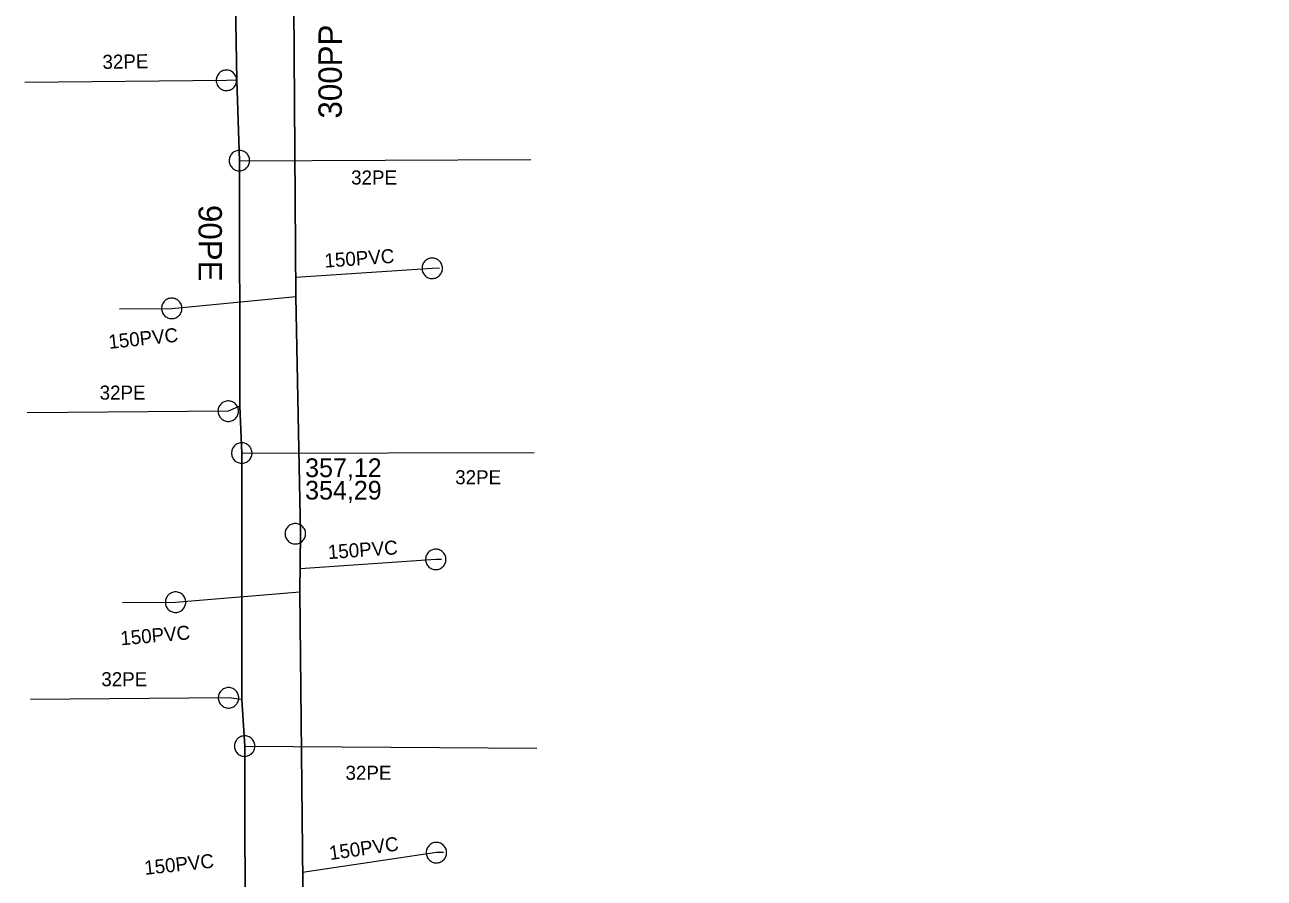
# Model space of a CAD drawing. Extents: x -741806 to -738704, y -1059275 to -1055387.
# Drawn here: x -740777.1 to -740724.1, y -1057649.4 to -1057612.9 of the extents above; entities that cross this region are included whole.
import ezdxf

# ---------------------------------------------------------------- set-up
doc = ezdxf.new("R2010")
doc.units = 0
doc.header["$LTSCALE"] = 0.4
for name, color, linetype, lineweight in [('2', 7, 'Continuous', 25), ('21', 7, 'Continuous', 13), ('3', 7, 'Continuous', 13), ('46', 7, 'Continuous', 13), ('51', 7, 'Continuous', 13), ('52', 7, 'Continuous', 25), ('56', 7, 'Continuous', 13), ('6', 7, 'Continuous', 13)]:
    doc.layers.add(name, color=color, linetype=linetype, lineweight=lineweight)
for name, color, linetype in [('5', 7, 'Continuous'), ('53', 7, 'Continuous'), ('54', 7, 'Continuous'), ('55', 7, 'Continuous')]:
    doc.layers.add(name, color=color, linetype=linetype)

msp = doc.modelspace()

# ---------------------------------------------------------------- linework, layer by layer
at = {"layer": '2'}
for points in [[(-740766.015, -1057586.107), (-740765.982, -1057587.074), (-740765.563, -1057599.558), (-740765.594, -1057612.098), (-740765.511, -1057624.514), (-740765.321, -1057634.66)], [(-740765.321, -1057634.66), (-740765.339, -1057637.145), (-740765.221, -1057649.531), (-740765.019, -1057662.11), (-740765.083, -1057671.477), (-740757.826, -1057679.575), (-740735.349, -1057682.666)]]:
    msp.add_lwpolyline(points, dxfattribs=at)
at = {"layer": '21'}
for p, q in [((-740767.925, -1057618.713), (-740755.471, -1057618.666)), ((-740767.824, -1057631.212), (-740755.327, -1057631.183)), ((-740767.701, -1057643.739), (-740755.204, -1057643.818))]:
    msp.add_line(p, q, dxfattribs=at)
for points in [[(-740768.039, -1057615.274), (-740768.481, -1057615.281), (-740777.102, -1057615.368)], [(-740767.909, -1057629.21), (-740768.401, -1057629.422), (-740776.996, -1057629.494)], [(-740767.817, -1057641.745), (-740768.392, -1057641.674), (-740776.861, -1057641.743)]]:
    msp.add_lwpolyline(points, dxfattribs=at)
at = {"layer": '3'}
msp.add_lwpolyline([(-740765.097, -1057634.659), (-740765.1, -1057634.614), (-740765.107, -1057634.569), (-740765.119, -1057634.524), (-740765.135, -1057634.482), (-740765.156, -1057634.441), (-740765.181, -1057634.402), (-740765.21, -1057634.367), (-740765.242, -1057634.334), (-740765.278, -1057634.306), (-740765.316, -1057634.281), (-740765.357, -1057634.26), (-740765.4, -1057634.243), (-740765.444, -1057634.232), (-740765.489, -1057634.224), (-740765.535, -1057634.222), (-740765.581, -1057634.224), (-740765.626, -1057634.232), (-740765.67, -1057634.243), (-740765.713, -1057634.26), (-740765.754, -1057634.281), (-740765.792, -1057634.306), (-740765.827, -1057634.334), (-740765.86, -1057634.367), (-740765.889, -1057634.402), (-740765.914, -1057634.441), (-740765.934, -1057634.482), (-740765.951, -1057634.524), (-740765.963, -1057634.569), (-740765.97, -1057634.614), (-740765.972, -1057634.66), (-740765.97, -1057634.705), (-740765.963, -1057634.75), (-740765.951, -1057634.795), (-740765.934, -1057634.838), (-740765.914, -1057634.878), (-740765.889, -1057634.917), (-740765.86, -1057634.952), (-740765.827, -1057634.985), (-740765.792, -1057635.013), (-740765.754, -1057635.038), (-740765.713, -1057635.059), (-740765.67, -1057635.076), (-740765.626, -1057635.088), (-740765.581, -1057635.095), (-740765.535, -1057635.097), (-740765.489, -1057635.095), (-740765.444, -1057635.088), (-740765.4, -1057635.076), (-740765.357, -1057635.059), (-740765.316, -1057635.038), (-740765.278, -1057635.013), (-740765.242, -1057634.985), (-740765.21, -1057634.952), (-740765.181, -1057634.917), (-740765.156, -1057634.878), (-740765.135, -1057634.837), (-740765.119, -1057634.795), (-740765.107, -1057634.75), (-740765.1, -1057634.705), (-740765.097, -1057634.66)], dxfattribs=at)
at = {"layer": '46'}
for points in [[(-740760.119, -1057623.319), (-740760.116, -1057623.364), (-740760.109, -1057623.409), (-740760.096, -1057623.454), (-740760.08, -1057623.496), (-740760.058, -1057623.537), (-740760.033, -1057623.575), (-740760.004, -1057623.61), (-740759.971, -1057623.643), (-740759.935, -1057623.671), (-740759.897, -1057623.695), (-740759.856, -1057623.716), (-740759.812, -1057623.732), (-740759.768, -1057623.743), (-740759.723, -1057623.75), (-740759.677, -1057623.752), (-740759.631, -1057623.75), (-740759.586, -1057623.741), (-740759.542, -1057623.73), (-740759.5, -1057623.712), (-740759.459, -1057623.691), (-740759.421, -1057623.665), (-740759.386, -1057623.637), (-740759.354, -1057623.604), (-740759.325, -1057623.568), (-740759.3, -1057623.529), (-740759.281, -1057623.488), (-740759.264, -1057623.446), (-740759.253, -1057623.401), (-740759.246, -1057623.356), (-740759.245, -1057623.31), (-740759.247, -1057623.265), (-740759.254, -1057623.22), (-740759.267, -1057623.175), (-740759.284, -1057623.132), (-740759.305, -1057623.092), (-740759.33, -1057623.054), (-740759.359, -1057623.019), (-740759.393, -1057622.986), (-740759.428, -1057622.958), (-740759.466, -1057622.934), (-740759.507, -1057622.913), (-740759.551, -1057622.897), (-740759.595, -1057622.885), (-740759.64, -1057622.879), (-740759.686, -1057622.877), (-740759.732, -1057622.879), (-740759.777, -1057622.887), (-740759.821, -1057622.899), (-740759.863, -1057622.917), (-740759.904, -1057622.938), (-740759.942, -1057622.964), (-740759.978, -1057622.992), (-740760.009, -1057623.025), (-740760.038, -1057623.061), (-740760.063, -1057623.1), (-740760.083, -1057623.141), (-740760.099, -1057623.183), (-740760.11, -1057623.228), (-740760.117, -1057623.273), (-740760.119, -1057623.318)], [(-740770.382, -1057625.023), (-740770.385, -1057624.978), (-740770.392, -1057624.933), (-740770.405, -1057624.888), (-740770.421, -1057624.846), (-740770.442, -1057624.805), (-740770.467, -1057624.766), (-740770.497, -1057624.732), (-740770.529, -1057624.699), (-740770.565, -1057624.671), (-740770.603, -1057624.646), (-740770.645, -1057624.626), (-740770.688, -1057624.609), (-740770.732, -1057624.598), (-740770.777, -1057624.591), (-740770.823, -1057624.589), (-740770.869, -1057624.591), (-740770.914, -1057624.6), (-740770.958, -1057624.611), (-740771.001, -1057624.628), (-740771.041, -1057624.65), (-740771.079, -1057624.675), (-740771.114, -1057624.703), (-740771.147, -1057624.736), (-740771.175, -1057624.772), (-740771.2, -1057624.811), (-740771.22, -1057624.852), (-740771.237, -1057624.894), (-740771.248, -1057624.939), (-740771.255, -1057624.984), (-740771.256, -1057625.03), (-740771.254, -1057625.075), (-740771.247, -1057625.12), (-740771.234, -1057625.165), (-740771.217, -1057625.208), (-740771.197, -1057625.248), (-740771.172, -1057625.287), (-740771.142, -1057625.321), (-740771.109, -1057625.354), (-740771.074, -1057625.382), (-740771.036, -1057625.407), (-740770.994, -1057625.427), (-740770.951, -1057625.444), (-740770.907, -1057625.456), (-740770.862, -1057625.462), (-740770.816, -1057625.464), (-740770.77, -1057625.462), (-740770.725, -1057625.454), (-740770.681, -1057625.442), (-740770.638, -1057625.425), (-740770.598, -1057625.403), (-740770.56, -1057625.378), (-740770.524, -1057625.35), (-740770.492, -1057625.317), (-740770.464, -1057625.281), (-740770.439, -1057625.242), (-740770.418, -1057625.201), (-740770.402, -1057625.159), (-740770.391, -1057625.114), (-740770.384, -1057625.069), (-740770.382, -1057625.024)], [(-740759.969, -1057635.761), (-740759.966, -1057635.805), (-740759.959, -1057635.85), (-740759.946, -1057635.895), (-740759.93, -1057635.937), (-740759.909, -1057635.978), (-740759.883, -1057636.017), (-740759.854, -1057636.052), (-740759.822, -1057636.084), (-740759.786, -1057636.112), (-740759.747, -1057636.137), (-740759.706, -1057636.157), (-740759.663, -1057636.174), (-740759.619, -1057636.185), (-740759.574, -1057636.192), (-740759.528, -1057636.194), (-740759.482, -1057636.192), (-740759.437, -1057636.183), (-740759.393, -1057636.172), (-740759.35, -1057636.155), (-740759.309, -1057636.133), (-740759.272, -1057636.108), (-740759.237, -1057636.08), (-740759.204, -1057636.046), (-740759.175, -1057636.011), (-740759.151, -1057635.972), (-740759.131, -1057635.931), (-740759.114, -1057635.889), (-740759.103, -1057635.844), (-740759.096, -1057635.799), (-740759.095, -1057635.753), (-740759.097, -1057635.708), (-740759.104, -1057635.663), (-740759.117, -1057635.618), (-740759.134, -1057635.575), (-740759.154, -1057635.535), (-740759.18, -1057635.496), (-740759.209, -1057635.461), (-740759.242, -1057635.429), (-740759.277, -1057635.401), (-740759.316, -1057635.376), (-740759.357, -1057635.356), (-740759.4, -1057635.339), (-740759.444, -1057635.327), (-740759.489, -1057635.321), (-740759.535, -1057635.319), (-740759.581, -1057635.321), (-740759.626, -1057635.329), (-740759.67, -1057635.341), (-740759.713, -1057635.358), (-740759.754, -1057635.38), (-740759.791, -1057635.405), (-740759.827, -1057635.433), (-740759.859, -1057635.467), (-740759.888, -1057635.502), (-740759.912, -1057635.541), (-740759.933, -1057635.582), (-740759.949, -1057635.624), (-740759.96, -1057635.669), (-740759.967, -1057635.714), (-740759.969, -1057635.76)], [(-740770.218, -1057637.581), (-740770.221, -1057637.536), (-740770.228, -1057637.491), (-740770.24, -1057637.446), (-740770.257, -1057637.405), (-740770.278, -1057637.364), (-740770.303, -1057637.325), (-740770.332, -1057637.29), (-740770.364, -1057637.257), (-740770.401, -1057637.229), (-740770.439, -1057637.205), (-740770.48, -1057637.184), (-740770.523, -1057637.167), (-740770.567, -1057637.156), (-740770.612, -1057637.149), (-740770.658, -1057637.147), (-740770.704, -1057637.149), (-740770.749, -1057637.158), (-740770.793, -1057637.169), (-740770.836, -1057637.186), (-740770.877, -1057637.207), (-740770.915, -1057637.233), (-740770.949, -1057637.261), (-740770.982, -1057637.294), (-740771.011, -1057637.329), (-740771.036, -1057637.368), (-740771.056, -1057637.409), (-740771.072, -1057637.452), (-740771.084, -1057637.497), (-740771.091, -1057637.542), (-740771.092, -1057637.588), (-740771.09, -1057637.633), (-740771.083, -1057637.678), (-740771.071, -1057637.723), (-740771.053, -1057637.765), (-740771.033, -1057637.805), (-740771.008, -1057637.844), (-740770.979, -1057637.879), (-740770.946, -1057637.912), (-740770.91, -1057637.94), (-740770.872, -1057637.964), (-740770.831, -1057637.985), (-740770.788, -1057638.002), (-740770.744, -1057638.014), (-740770.699, -1057638.02), (-740770.653, -1057638.022), (-740770.607, -1057638.02), (-740770.562, -1057638.012), (-740770.518, -1057638), (-740770.475, -1057637.983), (-740770.434, -1057637.962), (-740770.396, -1057637.936), (-740770.361, -1057637.908), (-740770.329, -1057637.875), (-740770.3, -1057637.84), (-740770.275, -1057637.801), (-740770.254, -1057637.76), (-740770.239, -1057637.717), (-740770.227, -1057637.672), (-740770.22, -1057637.627), (-740770.218, -1057637.582)], [(-740759.941, -1057648.294), (-740759.938, -1057648.339), (-740759.931, -1057648.384), (-740759.919, -1057648.429), (-740759.902, -1057648.471), (-740759.881, -1057648.511), (-740759.856, -1057648.55), (-740759.827, -1057648.585), (-740759.794, -1057648.618), (-740759.758, -1057648.646), (-740759.72, -1057648.67), (-740759.679, -1057648.691), (-740759.636, -1057648.708), (-740759.592, -1057648.719), (-740759.547, -1057648.726), (-740759.501, -1057648.728), (-740759.455, -1057648.726), (-740759.41, -1057648.717), (-740759.366, -1057648.706), (-740759.323, -1057648.689), (-740759.282, -1057648.668), (-740759.244, -1057648.642), (-740759.209, -1057648.614), (-740759.177, -1057648.581), (-740759.148, -1057648.546), (-740759.123, -1057648.506), (-740759.103, -1057648.465), (-740759.087, -1057648.423), (-740759.075, -1057648.378), (-740759.068, -1057648.333), (-740759.067, -1057648.287), (-740759.069, -1057648.242), (-740759.076, -1057648.197), (-740759.088, -1057648.152), (-740759.106, -1057648.109), (-740759.126, -1057648.07), (-740759.151, -1057648.031), (-740759.18, -1057647.996), (-740759.214, -1057647.963), (-740759.249, -1057647.935), (-740759.287, -1057647.911), (-740759.328, -1057647.89), (-740759.371, -1057647.873), (-740759.415, -1057647.861), (-740759.46, -1057647.855), (-740759.506, -1057647.853), (-740759.552, -1057647.855), (-740759.597, -1057647.863), (-740759.641, -1057647.875), (-740759.684, -1057647.892), (-740759.725, -1057647.913), (-740759.763, -1057647.939), (-740759.799, -1057647.967), (-740759.83, -1057648), (-740759.859, -1057648.035), (-740759.884, -1057648.075), (-740759.905, -1057648.116), (-740759.92, -1057648.158), (-740759.932, -1057648.203), (-740759.939, -1057648.248), (-740759.941, -1057648.293)]]:
    msp.add_lwpolyline(points, dxfattribs=at)
at = {"layer": '51'}
for points in [[(-740768.917, -1057615.287), (-740768.915, -1057615.332), (-740768.907, -1057615.377), (-740768.894, -1057615.422), (-740768.878, -1057615.463), (-740768.856, -1057615.504), (-740768.83, -1057615.543), (-740768.801, -1057615.577), (-740768.768, -1057615.61), (-740768.732, -1057615.637), (-740768.693, -1057615.662), (-740768.652, -1057615.682), (-740768.609, -1057615.698), (-740768.565, -1057615.709), (-740768.519, -1057615.716), (-740768.473, -1057615.717), (-740768.427, -1057615.714), (-740768.383, -1057615.706), (-740768.339, -1057615.694), (-740768.296, -1057615.676), (-740768.255, -1057615.654), (-740768.218, -1057615.629), (-740768.182, -1057615.6), (-740768.151, -1057615.567), (-740768.122, -1057615.531), (-740768.098, -1057615.492), (-740768.078, -1057615.45), (-740768.062, -1057615.408), (-740768.051, -1057615.363), (-740768.045, -1057615.318), (-740768.043, -1057615.272), (-740768.046, -1057615.227), (-740768.054, -1057615.182), (-740768.067, -1057615.137), (-740768.083, -1057615.096), (-740768.105, -1057615.055), (-740768.131, -1057615.016), (-740768.16, -1057614.982), (-740768.193, -1057614.949), (-740768.229, -1057614.922), (-740768.268, -1057614.897), (-740768.309, -1057614.877), (-740768.352, -1057614.861), (-740768.396, -1057614.851), (-740768.442, -1057614.843), (-740768.488, -1057614.842), (-740768.534, -1057614.845), (-740768.578, -1057614.854), (-740768.622, -1057614.865), (-740768.665, -1057614.883), (-740768.706, -1057614.905), (-740768.743, -1057614.93), (-740768.779, -1057614.959), (-740768.81, -1057614.992), (-740768.839, -1057615.028), (-740768.863, -1057615.067), (-740768.883, -1057615.109), (-740768.899, -1057615.151), (-740768.91, -1057615.196), (-740768.916, -1057615.241), (-740768.917, -1057615.286)], [(-740768.357, -1057618.774), (-740768.349, -1057618.819), (-740768.335, -1057618.862), (-740768.317, -1057618.905), (-740768.295, -1057618.944), (-740768.269, -1057618.982), (-740768.238, -1057619.017), (-740768.205, -1057619.047), (-740768.168, -1057619.075), (-740768.129, -1057619.098), (-740768.087, -1057619.117), (-740768.044, -1057619.132), (-740767.999, -1057619.143), (-740767.954, -1057619.149), (-740767.908, -1057619.149), (-740767.862, -1057619.145), (-740767.817, -1057619.136), (-740767.773, -1057619.123), (-740767.732, -1057619.105), (-740767.692, -1057619.082), (-740767.654, -1057619.055), (-740767.62, -1057619.025), (-740767.588, -1057618.992), (-740767.561, -1057618.955), (-740767.538, -1057618.916), (-740767.518, -1057618.874), (-740767.503, -1057618.83), (-740767.494, -1057618.786), (-740767.488, -1057618.74), (-740767.488, -1057618.695), (-740767.491, -1057618.649), (-740767.501, -1057618.604), (-740767.514, -1057618.561), (-740767.532, -1057618.518), (-740767.554, -1057618.479), (-740767.581, -1057618.441), (-740767.611, -1057618.406), (-740767.645, -1057618.376), (-740767.681, -1057618.348), (-740767.721, -1057618.325), (-740767.762, -1057618.306), (-740767.805, -1057618.291), (-740767.85, -1057618.28), (-740767.896, -1057618.275), (-740767.941, -1057618.274), (-740767.987, -1057618.278), (-740768.032, -1057618.287), (-740768.076, -1057618.301), (-740768.118, -1057618.319), (-740768.158, -1057618.341), (-740768.195, -1057618.368), (-740768.229, -1057618.398), (-740768.261, -1057618.431), (-740768.288, -1057618.468), (-740768.312, -1057618.507), (-740768.331, -1057618.549), (-740768.346, -1057618.593), (-740768.356, -1057618.637), (-740768.361, -1057618.683), (-740768.362, -1057618.728), (-740768.357, -1057618.773)], [(-740768.802, -1057629.594), (-740768.782, -1057629.635), (-740768.758, -1057629.673), (-740768.729, -1057629.71), (-740768.698, -1057629.742), (-740768.662, -1057629.771), (-740768.624, -1057629.797), (-740768.584, -1057629.818), (-740768.541, -1057629.835), (-740768.497, -1057629.847), (-740768.452, -1057629.855), (-740768.406, -1057629.858), (-740768.36, -1057629.857), (-740768.315, -1057629.85), (-740768.271, -1057629.839), (-740768.228, -1057629.822), (-740768.186, -1057629.802), (-740768.148, -1057629.778), (-740768.112, -1057629.75), (-740768.079, -1057629.717), (-740768.05, -1057629.682), (-740768.025, -1057629.644), (-740768.003, -1057629.604), (-740767.987, -1057629.561), (-740767.974, -1057629.517), (-740767.966, -1057629.471), (-740767.963, -1057629.425), (-740767.965, -1057629.38), (-740767.972, -1057629.334), (-740767.983, -1057629.29), (-740767.999, -1057629.247), (-740768.019, -1057629.207), (-740768.044, -1057629.168), (-740768.072, -1057629.132), (-740768.104, -1057629.099), (-740768.139, -1057629.07), (-740768.178, -1057629.044), (-740768.218, -1057629.023), (-740768.261, -1057629.006), (-740768.305, -1057628.994), (-740768.35, -1057628.986), (-740768.396, -1057628.983), (-740768.442, -1057628.985), (-740768.486, -1057628.992), (-740768.531, -1057629.002), (-740768.574, -1057629.019), (-740768.615, -1057629.039), (-740768.654, -1057629.064), (-740768.69, -1057629.092), (-740768.722, -1057629.124), (-740768.752, -1057629.16), (-740768.777, -1057629.198), (-740768.799, -1057629.238), (-740768.815, -1057629.281), (-740768.828, -1057629.324), (-740768.835, -1057629.37), (-740768.838, -1057629.416), (-740768.837, -1057629.461), (-740768.83, -1057629.507), (-740768.818, -1057629.551), (-740768.802, -1057629.593)], [(-740768.255, -1057631.283), (-740768.245, -1057631.327), (-740768.231, -1057631.371), (-740768.212, -1057631.413), (-740768.189, -1057631.452), (-740768.161, -1057631.489), (-740768.13, -1057631.523), (-740768.096, -1057631.553), (-740768.059, -1057631.58), (-740768.019, -1057631.602), (-740767.977, -1057631.62), (-740767.933, -1057631.634), (-740767.888, -1057631.644), (-740767.843, -1057631.648), (-740767.797, -1057631.648), (-740767.751, -1057631.642), (-740767.706, -1057631.632), (-740767.663, -1057631.618), (-740767.622, -1057631.599), (-740767.582, -1057631.575), (-740767.545, -1057631.548), (-740767.512, -1057631.517), (-740767.481, -1057631.483), (-740767.455, -1057631.445), (-740767.432, -1057631.406), (-740767.414, -1057631.363), (-740767.4, -1057631.319), (-740767.391, -1057631.275), (-740767.387, -1057631.229), (-740767.387, -1057631.183), (-740767.392, -1057631.138), (-740767.402, -1057631.094), (-740767.417, -1057631.051), (-740767.436, -1057631.008), (-740767.459, -1057630.969), (-740767.486, -1057630.932), (-740767.517, -1057630.898), (-740767.551, -1057630.868), (-740767.589, -1057630.841), (-740767.629, -1057630.819), (-740767.67, -1057630.801), (-740767.714, -1057630.787), (-740767.759, -1057630.777), (-740767.805, -1057630.774), (-740767.85, -1057630.773), (-740767.896, -1057630.779), (-740767.941, -1057630.789), (-740767.984, -1057630.804), (-740768.026, -1057630.822), (-740768.065, -1057630.846), (-740768.102, -1057630.873), (-740768.136, -1057630.904), (-740768.166, -1057630.938), (-740768.193, -1057630.976), (-740768.215, -1057631.015), (-740768.234, -1057631.058), (-740768.248, -1057631.102), (-740768.256, -1057631.146), (-740768.261, -1057631.192), (-740768.26, -1057631.238), (-740768.255, -1057631.282)], [(-740768.825, -1057641.62), (-740768.829, -1057641.664), (-740768.827, -1057641.71), (-740768.821, -1057641.756), (-740768.81, -1057641.8), (-740768.794, -1057641.843), (-740768.774, -1057641.885), (-740768.75, -1057641.923), (-740768.722, -1057641.96), (-740768.69, -1057641.992), (-740768.655, -1057642.021), (-740768.617, -1057642.047), (-740768.576, -1057642.069), (-740768.534, -1057642.087), (-740768.49, -1057642.099), (-740768.445, -1057642.107), (-740768.399, -1057642.11), (-740768.353, -1057642.109), (-740768.308, -1057642.102), (-740768.264, -1057642.091), (-740768.22, -1057642.075), (-740768.18, -1057642.055), (-740768.14, -1057642.031), (-740768.105, -1057642.003), (-740768.072, -1057641.971), (-740768.042, -1057641.936), (-740768.016, -1057641.898), (-740767.995, -1057641.858), (-740767.978, -1057641.815), (-740767.965, -1057641.771), (-740767.957, -1057641.726), (-740767.954, -1057641.681), (-740767.956, -1057641.635), (-740767.962, -1057641.589), (-740767.973, -1057641.545), (-740767.988, -1057641.502), (-740768.009, -1057641.46), (-740768.033, -1057641.422), (-740768.061, -1057641.385), (-740768.093, -1057641.353), (-740768.128, -1057641.324), (-740768.166, -1057641.298), (-740768.206, -1057641.276), (-740768.249, -1057641.259), (-740768.292, -1057641.246), (-740768.338, -1057641.238), (-740768.384, -1057641.235), (-740768.429, -1057641.237), (-740768.474, -1057641.243), (-740768.519, -1057641.254), (-740768.562, -1057641.27), (-740768.603, -1057641.29), (-740768.642, -1057641.314), (-740768.678, -1057641.342), (-740768.711, -1057641.374), (-740768.741, -1057641.409), (-740768.767, -1057641.447), (-740768.788, -1057641.487), (-740768.805, -1057641.53), (-740768.818, -1057641.574), (-740768.825, -1057641.619)], [(-740768.132, -1057643.811), (-740768.122, -1057643.855), (-740768.108, -1057643.898), (-740768.088, -1057643.94), (-740768.066, -1057643.979), (-740768.038, -1057644.016), (-740768.007, -1057644.05), (-740767.973, -1057644.08), (-740767.936, -1057644.107), (-740767.895, -1057644.129), (-740767.854, -1057644.147), (-740767.81, -1057644.161), (-740767.765, -1057644.171), (-740767.719, -1057644.175), (-740767.674, -1057644.175), (-740767.628, -1057644.169), (-740767.583, -1057644.159), (-740767.54, -1057644.145), (-740767.498, -1057644.126), (-740767.459, -1057644.102), (-740767.422, -1057644.074), (-740767.388, -1057644.043), (-740767.358, -1057644.01), (-740767.332, -1057643.972), (-740767.309, -1057643.933), (-740767.291, -1057643.89), (-740767.277, -1057643.846), (-740767.268, -1057643.802), (-740767.264, -1057643.756), (-740767.264, -1057643.71), (-740767.269, -1057643.664), (-740767.279, -1057643.62), (-740767.294, -1057643.577), (-740767.313, -1057643.535), (-740767.336, -1057643.496), (-740767.363, -1057643.459), (-740767.394, -1057643.425), (-740767.429, -1057643.395), (-740767.466, -1057643.368), (-740767.506, -1057643.346), (-740767.548, -1057643.328), (-740767.592, -1057643.314), (-740767.637, -1057643.304), (-740767.682, -1057643.301), (-740767.728, -1057643.3), (-740767.773, -1057643.306), (-740767.818, -1057643.316), (-740767.861, -1057643.331), (-740767.903, -1057643.349), (-740767.943, -1057643.373), (-740767.98, -1057643.401), (-740768.013, -1057643.432), (-740768.044, -1057643.465), (-740768.07, -1057643.503), (-740768.093, -1057643.542), (-740768.111, -1057643.585), (-740768.125, -1057643.629), (-740768.133, -1057643.673), (-740768.138, -1057643.719), (-740768.137, -1057643.765), (-740768.132, -1057643.81)]]:
    msp.add_lwpolyline(points, dxfattribs=at)
at = {"layer": '52'}
msp.add_lwpolyline([(-740723.829, -1057584.519), (-740724.693, -1057584.43), (-740728.257, -1057583.93), (-740762.811, -1057580.919), (-740766.647, -1057582.333), (-740767.896, -1057583.914), (-740768.258, -1057586.068), (-740768.221, -1057590.793), (-740768.276, -1057593.736), (-740768.169, -1057603.12), (-740768.186, -1057606.262), (-740768.039, -1057615.274), (-740767.925, -1057618.713), (-740767.909, -1057629.21), (-740767.824, -1057631.212), (-740767.817, -1057641.745), (-740767.701, -1057643.739), (-740767.68, -1057653.215)], dxfattribs=at)
at = {"layer": '56'}
for points in [[(-740759.377, -1057623.311), (-740759.682, -1057623.315), (-740765.517, -1057623.705)], [(-740773.05, -1057625.043), (-740770.82, -1057625.027), (-740765.511, -1057624.514)], [(-740759.282, -1057635.756), (-740759.532, -1057635.757), (-740765.326, -1057636.164)], [(-740772.929, -1057637.598), (-740770.656, -1057637.585), (-740765.339, -1057637.145)], [(-740759.201, -1057648.289), (-740759.504, -1057648.291), (-740765.226, -1057649.142)]]:
    msp.add_lwpolyline(points, dxfattribs=at)

# ---------------------------------------------------------------- texts
at = {"layer": '5'}
msp.add_text('300PP ', height=1, rotation=90, dxfattribs=at).set_placement((-740763.546, -1057616.912))
at = {"layer": '53'}
msp.add_text('90PE', height=1, rotation=270, dxfattribs=at).set_placement((-740769.674, -1057620.606))
at = {"layer": '54'}
msp.add_text('32PE', height=0.6, rotation=1, dxfattribs=at).set_placement((-740773.775, -1057614.792))
for p in [(-740763.15, -1057619.732), (-740773.902, -1057628.926), (-740758.7, -1057632.543), (-740773.83, -1057641.176), (-740763.39, -1057645.177)]:
    msp.add_text('32PE', height=0.6, dxfattribs=at).set_placement(p)
at = {"layer": '55'}
for rotation, p in [(4, (-740764.265, -1057623.286)), (6, (-740773.493, -1057626.76)), (4, (-740764.121, -1057635.745)), (5, (-740772.989, -1057639.43)), (8, (-740764.046, -1057648.609)), (6, (-740771.961, -1057649.241))]:
    msp.add_text('150PVC', height=0.6, rotation=rotation, dxfattribs=at).set_placement(p)
at = {"layer": '6'}
for s, p in [('357,12', (-740765.116, -1057632.238)), ('354,29', (-740765.116, -1057633.198))]:
    msp.add_text(s, height=0.8, dxfattribs=at).set_placement(p)

doc.saveas('drawing.dxf')
